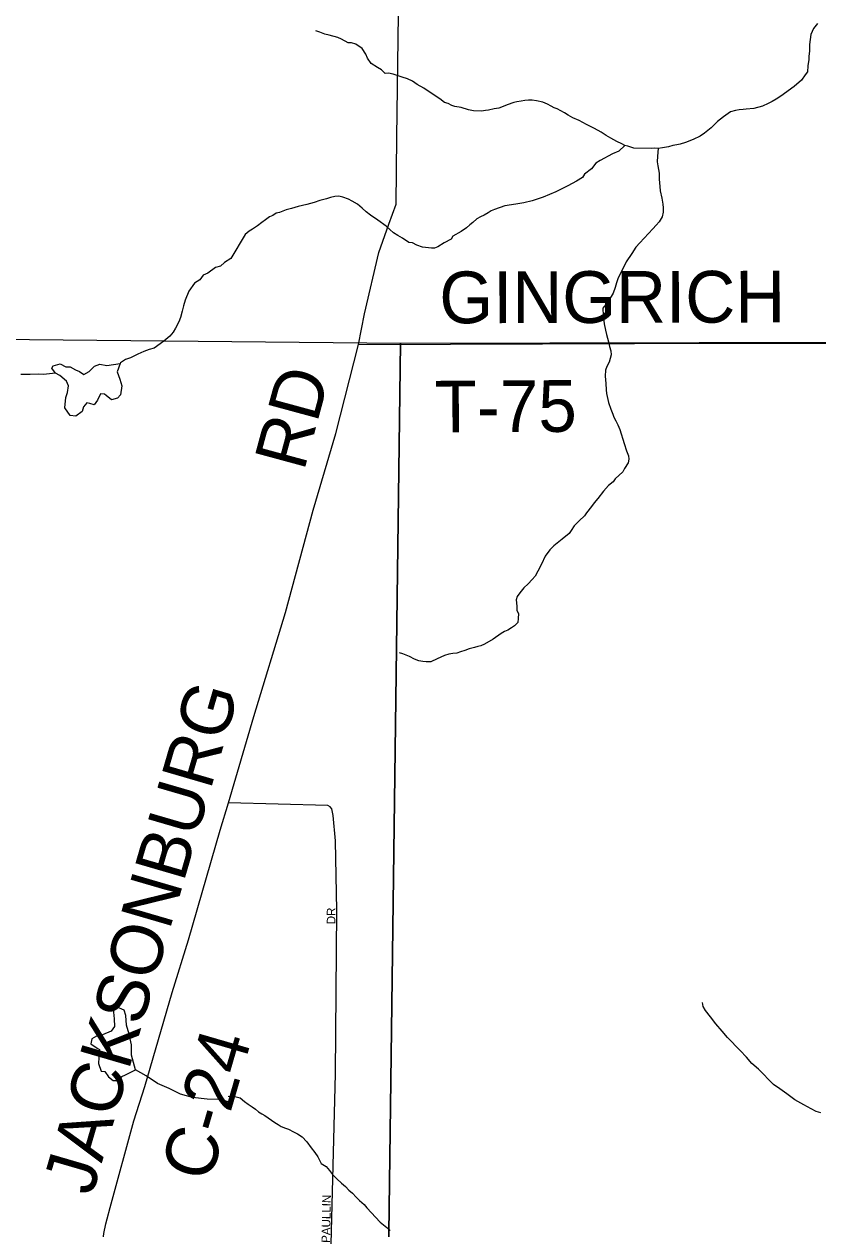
# Model space of a CAD drawing. Extents: x 1310247 to 1552180, y 377264 to 706493.
# Drawn here: x 1403286 to 1407891, y 566791 to 573777 of the extents above; entities that cross this region are included whole.
import ezdxf

# ---------------------------------------------------------------- set-up
doc = ezdxf.new("R2010")
doc.units = 0
for name, color, linetype in [('GM_X_City_Street', 7, 'Continuous'), ('GM_X_County_Road', 7, 'Continuous'), ('GM_X_County_Road_Text', 7, 'Continuous'), ('GM_X_Minor_River', 7, 'Continuous'), ('GM_X_Section', 7, 'Continuous'), ('GM_X_Township_Road', 7, 'Continuous'), ('GM_X_Township_Road_Text', 7, 'Continuous'), ('GM_X_Township_Subdivision', 7, 'Continuous'), ('GM_X_Township_Subdivision_Text', 7, 'Continuous')]:
    doc.layers.add(name, color=color, linetype=linetype)

msp = doc.modelspace()

# ---------------------------------------------------------------- linework, layer by layer
at = {"layer": 'GM_X_City_Street'}
msp.add_lwpolyline([(1403690.5, 566204.2), (1403705.2, 566350.6), (1403719.9, 566550.1), (1403734.6, 566646.9), (1403749.9, 566764.3), (1403761.3, 566820.4), (1403768.5, 566849)], dxfattribs=at)
at = {"layer": 'GM_X_County_Road'}
msp.add_lwpolyline([(1403768.5, 566849), (1403785.3, 566915.8), (1403922.1, 567417.6), (1403986.2, 567617.1), (1404145, 568161), (1404239.1, 568467.3), (1404423.3, 569102.6), (1404472, 569261.4), (1404618.1, 569762.6), (1404803, 570365.2), (1404963.5, 570957.4), (1405095.3, 571403.5), (1405225.4, 571919.4), (1405261.8, 572096.8), (1405344.9, 572452.9), (1405401.2, 572616.6), (1405444.9, 572732.4), (1405448.3, 573121.6), (1405464.2, 574261.2)], dxfattribs=at)
at = {"layer": 'GM_X_Minor_River'}
for points in [[(1407887.5, 573780.7), (1407864.6, 573751.2), (1407849.6, 573715.5), (1407844.9, 573687.6), (1407842.1, 573657.6), (1407841.1, 573619.5), (1407838.4, 573591.5), (1407837.8, 573571.5), (1407832.9, 573535.5), (1407829.9, 573499.5), (1407817.4, 573481.8), (1407794.6, 573452.3), (1407753.4, 573415.4), (1407675.7, 573359.4), (1407649.1, 573342), (1407624.7, 573328.7), (1407602.2, 573315.3), (1407569.7, 573300.1), (1407519.2, 573287.4), (1407474.9, 573282.7), (1407456.8, 573281.1), (1407434.7, 573279.8), (1407412.5, 573276.3), (1407384.1, 573267.1), (1407343.2, 573238.1), (1407308.4, 573211), (1407271.3, 573176), (1407232.4, 573144.9), (1407207.8, 573127.6), (1407167.1, 573106.6), (1407122.5, 573089.8), (1407092.1, 573080.6), (1407072, 573077.2), (1407049.7, 573071.8), (1407023.4, 573064.4), (1406989.2, 573059.4), (1406965, 573056), (1406944.9, 573056.6), (1406924.8, 573055.1), (1406822.5, 573057.9), (1406788.6, 573068.9), (1406770.7, 573073.4), (1406752.8, 573081.9), (1406725.1, 573096.7), (1406707.3, 573105.2), (1406689.5, 573115.7), (1406661.7, 573130.5), (1406634.1, 573149.3), (1406594.5, 573170.4), (1406549, 573193.7), (1406505.4, 573217), (1406469.7, 573234), (1406442, 573248.8), (1406420.2, 573261.4), (1406400.5, 573274), (1406378.7, 573284.6), (1406360.8, 573291.1), (1406343, 573301.6), (1406323.2, 573312.2), (1406295.3, 573323), (1406259.4, 573332), (1406233.4, 573334.7), (1406211.3, 573335.3), (1406191.2, 573333.9), (1406169, 573330.5), (1406144.8, 573325.1), (1406126.6, 573321.6), (1406088.1, 573308.6), (1406065.8, 573299.2), (1406039.5, 573289.9), (1406013.2, 573284.6), (1405980.9, 573277.5), (1405962.8, 573276), (1405938.6, 573272.6), (1405892.5, 573273.9), (1405864.5, 573278.7)], [(1405864.5, 573278.7), (1405820.7, 573293.9), (1405784.7, 573298.9), (1405766.8, 573305.4), (1405747, 573316), (1405725.1, 573322.6), (1405697.5, 573343.4), (1405648.2, 573376.8), (1405604.7, 573404.1), (1405567.2, 573427.2), (1405539.6, 573445.9), (1405509.8, 573458.8), (1405480, 573469.7), (1405444.1, 573480.7), (1405426.2, 573487.2), (1405400.2, 573491.9), (1405380.1, 573490.4), (1405358.6, 573511.1), (1405336.9, 573525.7), (1405299.3, 573548.8), (1405278, 573579.4), (1405268.6, 573601.8), (1405247.4, 573634.4), (1405209.9, 573659.5), (1405186, 573668.2), (1405165.9, 573668.7), (1405128.3, 573689.8), (1405106.5, 573698.4), (1405056.6, 573711.8), (1405030.7, 573718.6), (1405000.9, 573729.4), (1404979, 573738)], [(1406770.7, 573073.4), (1406735.7, 573040.2), (1406699.2, 573025.2), (1406627.8, 572985.1), (1406603.3, 572969.7), (1406578.4, 572938.3), (1406537.4, 572907.3), (1406524.9, 572887.6), (1406490.2, 572866.5), (1406439.3, 572837.9), (1406370.1, 572803.7), (1406297, 572773.6), (1406234.2, 572751.2), (1406185.7, 572740.5), (1406139.3, 572731.8), (1406074.8, 572723.5), (1406014, 572701.2), (1405995.8, 572693.6), (1405977.4, 572682.1), (1405954.9, 572668.7), (1405934.6, 572659.2), (1405912.2, 572647.8), (1405889.6, 572626.4), (1405871.2, 572612.8), (1405852.6, 572595.3), (1405822, 572574.1), (1405773.1, 572547.4), (1405762.6, 572529.6), (1405723.9, 572508.6), (1405687.1, 572485.6), (1405666.8, 572478.1), (1405648.7, 572476.6), (1405596.7, 572484), (1405564.9, 572494.9), (1405539.1, 572507.7), (1405517.1, 572510.3), (1405481.6, 572535.3), (1405453.9, 572550.1), (1405428.2, 572566.8), (1405387, 572604.1), (1405337.8, 572639.5), (1405296.4, 572668.7), (1405270.8, 572687.4), (1405247.3, 572710.1), (1405219.7, 572732.9), (1405190.1, 572749.8), (1405168.3, 572762.4), (1405134.5, 572773.4), (1405112.5, 572778), (1405088.4, 572776.6), (1405064.1, 572771.3), (1405039.9, 572763.9), (1405001.4, 572753), (1404969, 572741.8), (1404926.6, 572731), (1404876, 572718.3), (1404837.6, 572707.3), (1404807.3, 572700.1), (1404768.7, 572683.2), (1404748.5, 572679.7), (1404730.1, 572666.2), (1404709.8, 572658.7), (1404687.3, 572641.3), (1404664.8, 572625.9), (1404640.2, 572606.5), (1404611.6, 572587.2), (1404591.2, 572575.8), (1404568.6, 572556.3)], [(1406965, 573056), (1406959.8, 573010), (1406958.9, 572978), (1406962.3, 572953.8), (1406965.8, 572933.7), (1406969.2, 572911.6), (1406970.3, 572875.4), (1406971.8, 572857.4), (1406976.6, 572809.1), (1406985.5, 572766.8), (1406990.7, 572732.5), (1406994.1, 572710.4), (1406993.5, 572686.3), (1406986.7, 572658.5), (1406969.9, 572630.9), (1406953.3, 572611.3), (1406932.7, 572589.8), (1406858.3, 572507.6), (1406835.5, 572482.2), (1406810.5, 572446.8), (1406779.1, 572397.5), (1406753.7, 572346.1), (1406732.5, 572304.6), (1406721.7, 572276.8), (1406715, 572248.9), (1406704.1, 572217.2), (1406670.5, 572162), (1406643.5, 572128.6), (1406644.4, 572086.5), (1406651.2, 572038.2), (1406658.3, 572001.9), (1406663.7, 571977.7), (1406671.1, 571955.5), (1406676.6, 571933.3), (1406681.9, 571907.1), (1406689.3, 571882.8), (1406690.7, 571858.7), (1406679.5, 571816.9), (1406666.8, 571791.2), (1406658.2, 571769.4), (1406657.3, 571735.4), (1406658.8, 571713.3), (1406660.2, 571693.2), (1406663.3, 571655), (1406664.7, 571635), (1406671.9, 571600.7), (1406675.4, 571582.5), (1406690.5, 571544.1), (1406701.8, 571515.7), (1406707.3, 571497.5), (1406718.8, 571477.1), (1406730.2, 571452.8), (1406741.6, 571426.4), (1406767.6, 571345.5), (1406780.5, 571303.1), (1406791.8, 571272.7), (1406793.3, 571254.6), (1406790.7, 571232.7), (1406769.8, 571199.2), (1406759.3, 571181.4), (1406714, 571140.6), (1406703.5, 571122.8), (1406676.8, 571101.5), (1406647.9, 571068.2), (1406614.6, 571025.1), (1406593.9, 571001.6), (1406577.3, 570980), (1406548.2, 570942.7), (1406537.7, 570925), (1406506.8, 570895.8), (1406477.9, 570866.5), (1406459.2, 570840.9), (1406448.7, 570823.2), (1406407.7, 570790.2), (1406378.9, 570767), (1406358.5, 570751.5), (1406335.8, 570728.1), (1406308.7, 570690.8), (1406287.4, 570645.2), (1406266.2, 570603.8), (1406251.5, 570576.1), (1406232.9, 570556.6), (1406210.1, 570531.2), (1406185.4, 570507.8), (1406162.6, 570478.3), (1406145.9, 570456.8), (1406141.4, 570438.8), (1406143, 570420.8), (1406144.4, 570398.7), (1406143.8, 570376.7), (1406153.4, 570358.4), (1406152.6, 570330.3), (1406150, 570306.4), (1406131.4, 570286.8), (1406113.1, 570275.3), (1406092.6, 570261.9), (1406072.4, 570254.4), (1406054, 570242.9), (1406006.9, 570210.1), (1405956, 570181.4), (1405935.7, 570172)], [(1404568.6, 572556.3), (1404486.3, 572416.8), (1404449.7, 572393.7), (1404425.1, 572372.3), (1404396.8, 572365), (1404351.9, 572332.1), (1404325.6, 572320.8), (1404304.9, 572293.2), (1404274.3, 572274), (1404241.1, 572228.7), (1404221.6, 572175), (1404210.8, 572143.1), (1404203.9, 572111.2), (1404193, 572075.3), (1404184.2, 572049.4), (1404165.3, 572013.8), (1404150.6, 571990.1), (1404132, 571966.5), (1404097.2, 571937.3), (1404040.1, 571896.7), (1404011.8, 571889.5), (1403981.5, 571878.3), (1403947.1, 571863.1), (1403904.5, 571842.2), (1403874.2, 571831), (1403845.7, 571811.7), (1403843, 571807.7)], [(1403843, 571807.7), (1403827.1, 571759.4), (1403842.1, 571716.9), (1403853.1, 571678.5), (1403845.8, 571626.5), (1403827.3, 571606.9), (1403793.1, 571597.8), (1403761.7, 571622.6), (1403751.9, 571630.9), (1403730, 571633.4), (1403713, 571595.8), (1403692.3, 571568.2), (1403668.5, 571576.8), (1403650.6, 571581.3), (1403632, 571557.7), (1403623.3, 571529.8), (1403586.7, 571502.6), (1403552.8, 571507.5), (1403521.9, 571552.4), (1403529.4, 571612.4), (1403538.1, 571640.3), (1403545, 571678.2), (1403531.7, 571706.7), (1403494.6, 571739.7), (1403468.9, 571752.4), (1403447.6, 571781), (1403455.9, 571794.9), (1403496.2, 571805.9), (1403527.8, 571789), (1403553.8, 571788.4), (1403585.4, 571771.5), (1403607.2, 571763), (1403632.7, 571744.3), (1403663.2, 571761.6)], [(1403663.2, 571761.6), (1403693.9, 571792.9), (1403726.2, 571804.1), (1403766.1, 571797.1), (1403843, 571807.7)], [(1403468.9, 571752.4), (1403399.6, 571745.7), (1403371.6, 571746.5), (1403321.5, 571745.8), (1403297.5, 571744.5), (1403267.5, 571745.3)], [(1405935.7, 570172), (1405917.5, 570168.5), (1405899.2, 570161), (1405868.9, 570153.8), (1405842.6, 570144.5), (1405818.3, 570137.1), (1405796, 570129.7), (1405773.8, 570126.3), (1405749.7, 570123), (1405725.4, 570115.6), (1405682.7, 570096.8), (1405646.1, 570079.7), (1405618, 570078.5), (1405600, 570081), (1405575.9, 570083.7), (1405550.1, 570094.4), (1405522.4, 570109.2), (1405502.6, 570117.7), (1405482.6, 570124.3), (1405464.7, 570130.8)], [(1407908.2, 567463.4), (1407880.3, 567471.6), (1407852.4, 567487.9), (1407808.7, 567510.3), (1407757, 567538.9), (1407711.3, 567573.3), (1407669.6, 567603.8), (1407633.8, 567628.1), (1407546.6, 567717), (1407506.9, 567749.4), (1407477.2, 567785.8), (1407439.6, 567826.2), (1407366.3, 567901), (1407334.6, 567937.3), (1407299, 567979.7), (1407267.3, 568020), (1407239.6, 568056.3), (1407225.8, 568080.5), (1407222, 568102.6)], [(1403931.8, 567712.6), (1403909.9, 567797.4), (1403909.4, 567857.5), (1403895, 567920.1), (1403880.3, 567972.6), (1403875.7, 568028.9), (1403866.5, 568059.2), (1403822.9, 568078.3), (1403802.6, 568066.8), (1403809.2, 568008.5), (1403810.1, 567964.3), (1403791.4, 567936.7), (1403740.8, 567915.9), (1403706.7, 567908.8), (1403680.3, 567893.4), (1403673.5, 567863.5), (1403710.9, 567838.5), (1403724.7, 567830.1), (1403719.5, 567784.1), (1403718.7, 567750), (1403733.6, 567705.6), (1403755.5, 567703), (1403776.7, 567672.4), (1403802.2, 567651.7)], [(1403802.2, 567651.7), (1403826.2, 567651.1), (1403852.8, 567674.5), (1403874.8, 567684.5), (1403931.8, 567712.6)], [(1404491.2, 567522), (1404423.7, 567541.8), (1404347.7, 567543.7), (1404263.9, 567551.8), (1404194.3, 567571.6), (1404127.2, 567605.4), (1404059.9, 567633.2), (1403995, 567678.9), (1403931.8, 567712.6)], [(1404469.6, 567559.9), (1404495.7, 567559.2), (1404515.7, 567556.6), (1404539.6, 567549.9), (1404565.1, 567529.2), (1404586.9, 567514.6), (1404608.5, 567498), (1404628.2, 567485.4), (1404645.9, 567468.9), (1404665.7, 567458.4), (1404683.5, 567447.8), (1404701.2, 567435.3), (1404740.7, 567408.2), (1404760.4, 567395.7), (1404778.2, 567385.2), (1404802, 567374.5), (1404820, 567370), (1404849.6, 567353.2), (1404871.5, 567342.6), (1404899.1, 567323.8), (1404926.4, 567295), (1404951.6, 567260.2), (1404973, 567233.6), (1404990.4, 567209.1), (1405009.5, 567170.5), (1405039.1, 567151.7), (1405058.6, 567129.1), (1405076.1, 567106.6), (1405099.5, 567081.9), (1405126.9, 567055.2), (1405150.5, 567036.5), (1405170.1, 567015.9), (1405191.7, 566997.3), (1405213.1, 566974.7), (1405232.7, 566956.1), (1405258.2, 566931.4), (1405273.8, 566912.9), (1405351.9, 566830.7), (1405371.6, 566814.1), (1405391.3, 566799.6), (1405408.8, 566781)]]:
    msp.add_lwpolyline(points, dxfattribs=at)
at = {"layer": 'GM_X_Section'}
for points in [[(1400186.5, 571979.5), (1405469.9, 571927.2), (1405399.9, 566616.6), (1400073.6, 566689.8)], [(1410666.2, 571937.6), (1410627.1, 566578.4), (1405399.9, 566616.6), (1405469.9, 571927.2)]]:
    msp.add_lwpolyline(points, close=True, dxfattribs=at)
at = {"layer": 'GM_X_Township_Road'}
msp.add_lwpolyline([(1405225.4, 571919.4), (1407360.8, 571926.9), (1409356.2, 571920.1)], dxfattribs=at)
at = {"layer": 'GM_X_Township_Subdivision'}
msp.add_lwpolyline([(1405066.5, 566625.4), (1405092.4, 567690.4), (1405100.7, 568636.5), (1405093.4, 569041.6), (1405078.5, 569188.3), (1405071.3, 569226), (1405062.2, 569238.6), (1405047.7, 569245.1), (1404472, 569261.4)], dxfattribs=at)

# ---------------------------------------------------------------- texts
at = {"layer": 'GM_X_County_Road_Text'}
for s, rotation, p in [('RD', 74.82712, (1404909.2, 571178.6)), ('JACKSONBURG', 73.73298, (1403680.3, 566976.6)), ('C-24', 73.77447, (1404363.6, 567052.1))]:
    msp.add_text(s, height=300, rotation=rotation, dxfattribs=at).set_placement(p)
at = {"layer": 'GM_X_Township_Road_Text'}
for s, rotation, p in [('GINGRICH', 0.14066, (1405695.2, 572041.6)), ('T-75', 0.35348, (1405668, 571407.9))]:
    msp.add_text(s, height=300, rotation=rotation, dxfattribs=at).set_placement(p)
at = {"layer": 'GM_X_Township_Subdivision_Text'}
for s, rotation, p in [('DR', 90, (1405092.2, 568557.6)), ('PAULLIN', 89.02953, (1405061.3, 566709.7))]:
    msp.add_text(s, height=50, rotation=rotation, dxfattribs=at).set_placement(p)

doc.saveas('drawing.dxf')
